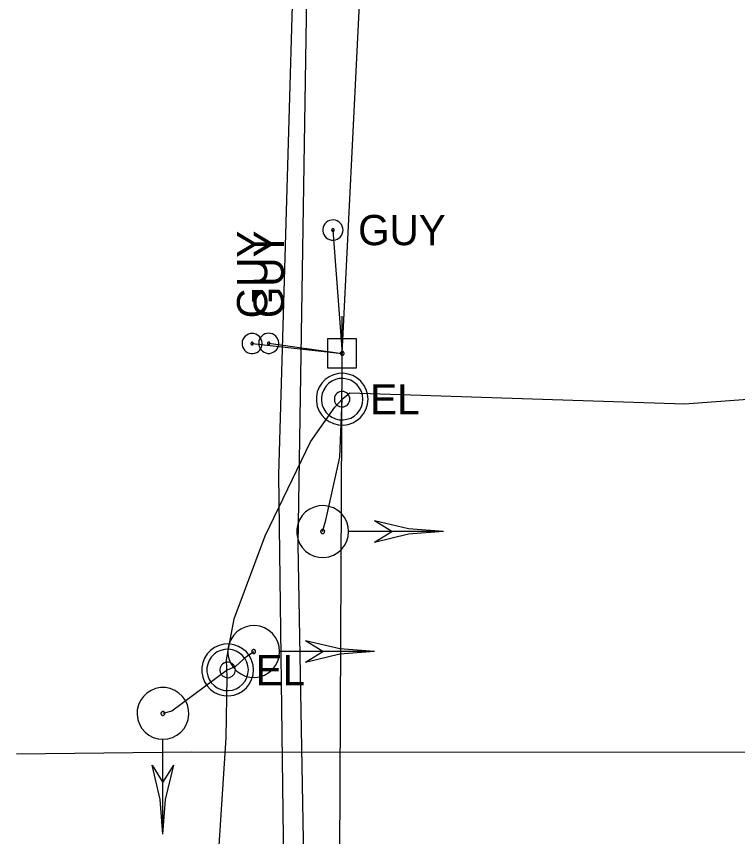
# Model space of a CAD drawing. Extents: x 600849 to 606371, y 330010 to 403088.
# Drawn here: x 602016.5 to 602108.4, y 371494.2 to 371598.6 of the extents above; entities that cross this region are included whole.
import ezdxf

# ---------------------------------------------------------------- set-up
doc = ezdxf.new("R2010")
doc.units = 0
for name, color, linetype in [('E_SIG', 7, 'Continuous'), ('E_UTL_E', 7, 'Continuous'), ('E_UTL_E_UG', 7, 'Continuous'), ('E_UTL_EGuyWire', 7, 'Continuous'), ('E_UTL_EPowerPole', 7, 'Continuous'), ('E_UTL_G_UG', 7, 'Continuous'), ('E_UTL_Overhead', 7, 'Continuous'), ('E_UTL_T_UG', 7, 'Continuous')]:
    doc.layers.add(name, color=color, linetype=linetype)

msp = doc.modelspace()

# ---------------------------------------------------------------- linework, layer by layer
at = {"layer": 'E_SIG'}
for points in [[(602058.83, 371533), (602058.77, 371533.62), (602058.6, 371534.23), (602058.31, 371534.78), (602057.92, 371535.28), (602057.45, 371535.69), (602056.9, 371536), (602056.31, 371536.21), (602055.69, 371536.3), (602055.06, 371536.27), (602054.45, 371536.12), (602053.88, 371535.86), (602053.37, 371535.49), (602052.94, 371535.04), (602052.6, 371534.51), (602052.37, 371533.93), (602052.25, 371533.31), (602052.25, 371532.69), (602052.37, 371532.07), (602052.6, 371531.49), (602052.94, 371530.96), (602053.37, 371530.51), (602053.88, 371530.14), (602054.45, 371529.88), (602055.06, 371529.73), (602055.69, 371529.7), (602056.31, 371529.79), (602056.9, 371530), (602057.45, 371530.31), (602057.92, 371530.72), (602058.31, 371531.22), (602058.6, 371531.77), (602058.77, 371532.38), (602058.83, 371533)], [(602070.93, 371533), (602066.48, 371533.35), (602062.13, 371534.38)], [(602064.33, 371533), (602062.13, 371534.38)], [(602055.79, 371533), (602055.78, 371533.05), (602055.77, 371533.09), (602055.75, 371533.14), (602055.72, 371533.17), (602055.68, 371533.21), (602055.64, 371533.23), (602055.59, 371533.25), (602055.54, 371533.25), (602055.5, 371533.25), (602055.45, 371533.24), (602055.41, 371533.22), (602055.37, 371533.19), (602055.33, 371533.16), (602055.31, 371533.12), (602055.29, 371533.07), (602055.28, 371533.02), (602055.28, 371532.98), (602055.29, 371532.93), (602055.31, 371532.88), (602055.33, 371532.84), (602055.37, 371532.81), (602055.41, 371532.78), (602055.45, 371532.76), (602055.5, 371532.75), (602055.54, 371532.75), (602055.59, 371532.75), (602055.64, 371532.77), (602055.68, 371532.79), (602055.72, 371532.83), (602055.75, 371532.86), (602055.77, 371532.91), (602055.78, 371532.95), (602055.79, 371533)], [(602070.93, 371533), (602058.89, 371533)], [(602070.93, 371533), (602066.48, 371532.65), (602062.13, 371531.62)], [(602062.13, 371531.63), (602064.33, 371533)], [(602050.05, 371517.72), (602049.99, 371518.34), (602049.81, 371518.95), (602049.53, 371519.5), (602049.14, 371520), (602048.67, 371520.41), (602048.12, 371520.72), (602047.53, 371520.93), (602046.91, 371521.02), (602046.28, 371520.99), (602045.67, 371520.84), (602045.1, 371520.58), (602044.59, 371520.21), (602044.16, 371519.76), (602043.82, 371519.23), (602043.58, 371518.65), (602043.47, 371518.03), (602043.47, 371517.41), (602043.58, 371516.79), (602043.82, 371516.21), (602044.16, 371515.68), (602044.59, 371515.23), (602045.1, 371514.86), (602045.67, 371514.6), (602046.28, 371514.45), (602046.91, 371514.42), (602047.53, 371514.51), (602048.12, 371514.72), (602048.67, 371515.03), (602049.14, 371515.44), (602049.53, 371515.94), (602049.81, 371516.49), (602049.99, 371517.09), (602050.05, 371517.72)], [(602055.55, 371517.72), (602053.35, 371519.1)], [(602062.15, 371517.72), (602057.7, 371518.07), (602053.35, 371519.09)], [(602047, 371517.72), (602047, 371517.77), (602046.99, 371517.81), (602046.96, 371517.86), (602046.93, 371517.89), (602046.9, 371517.93), (602046.86, 371517.95), (602046.81, 371517.96), (602046.76, 371517.97), (602046.72, 371517.97), (602046.67, 371517.96), (602046.63, 371517.94), (602046.59, 371517.91), (602046.55, 371517.88), (602046.53, 371517.84), (602046.51, 371517.79), (602046.5, 371517.74), (602046.5, 371517.7), (602046.51, 371517.65), (602046.53, 371517.6), (602046.55, 371517.56), (602046.59, 371517.53), (602046.63, 371517.5), (602046.67, 371517.48), (602046.72, 371517.47), (602046.76, 371517.47), (602046.81, 371517.47), (602046.86, 371517.49), (602046.9, 371517.51), (602046.93, 371517.55), (602046.96, 371517.58), (602046.99, 371517.63), (602047, 371517.67), (602047, 371517.72)], [(602062.15, 371517.72), (602050.11, 371517.72)], [(602062.15, 371517.72), (602057.7, 371517.37), (602053.35, 371516.34)], [(602053.35, 371516.35), (602055.55, 371517.72)], [(602035.19, 371506.54), (602035.82, 371506.6), (602036.42, 371506.77), (602036.98, 371507.06), (602037.47, 371507.45), (602037.88, 371507.92), (602038.2, 371508.47), (602038.4, 371509.06), (602038.49, 371509.68), (602038.46, 371510.31), (602038.31, 371510.92), (602038.05, 371511.49), (602037.69, 371512), (602037.23, 371512.43), (602036.71, 371512.77), (602036.12, 371513), (602035.51, 371513.12), (602034.88, 371513.12), (602034.26, 371513), (602033.68, 371512.77), (602033.15, 371512.43), (602032.7, 371512), (602032.34, 371511.49), (602032.08, 371510.92), (602031.93, 371510.31), (602031.9, 371509.68), (602031.99, 371509.06), (602032.19, 371508.47), (602032.51, 371507.92), (602032.92, 371507.45), (602033.41, 371507.06), (602033.97, 371506.77), (602034.57, 371506.6), (602035.19, 371506.54)], [(602035.19, 371509.58), (602035.24, 371509.59), (602035.29, 371509.6), (602035.33, 371509.62), (602035.37, 371509.65), (602035.4, 371509.69), (602035.42, 371509.73), (602035.44, 371509.78), (602035.45, 371509.83), (602035.44, 371509.87), (602035.43, 371509.92), (602035.41, 371509.96), (602035.39, 371510), (602035.35, 371510.04), (602035.31, 371510.06), (602035.27, 371510.08), (602035.22, 371510.09), (602035.17, 371510.09), (602035.12, 371510.08), (602035.08, 371510.06), (602035.04, 371510.04), (602035, 371510), (602034.98, 371509.96), (602034.96, 371509.92), (602034.94, 371509.87), (602034.94, 371509.83), (602034.95, 371509.78), (602034.96, 371509.73), (602034.99, 371509.69), (602035.02, 371509.65), (602035.06, 371509.62), (602035.1, 371509.6), (602035.15, 371509.59), (602035.19, 371509.58)], [(602035.19, 371494.44), (602035.19, 371506.48)], [(602035.19, 371494.44), (602034.85, 371498.89), (602033.82, 371503.24)], [(602033.82, 371503.24), (602035.19, 371501.04)], [(602035.19, 371494.44), (602035.54, 371498.89), (602036.57, 371503.24)], [(602035.19, 371501.04), (602036.57, 371503.24)]]:
    msp.add_lwpolyline(points, dxfattribs=at)
at = {"layer": 'E_UTL_E'}
for points in [[(602061.31, 371549.85), (602061.25, 371550.48), (602061.08, 371551.08), (602060.79, 371551.64), (602060.4, 371552.13), (602059.93, 371552.54), (602059.38, 371552.86), (602058.79, 371553.06), (602058.17, 371553.15), (602057.54, 371553.12), (602056.93, 371552.97), (602056.36, 371552.71), (602055.85, 371552.35), (602055.42, 371551.89), (602055.08, 371551.37), (602054.85, 371550.78), (602054.73, 371550.17), (602054.73, 371549.54), (602054.85, 371548.92), (602055.08, 371548.34), (602055.42, 371547.81), (602055.85, 371547.36), (602056.36, 371547), (602056.93, 371546.74), (602057.54, 371546.59), (602058.17, 371546.56), (602058.79, 371546.65), (602059.38, 371546.85), (602059.93, 371547.17), (602060.4, 371547.58), (602060.79, 371548.07), (602061.08, 371548.63), (602061.25, 371549.23), (602061.31, 371549.85)], [(602061.31, 371549.85), (602061.25, 371550.48), (602061.08, 371551.08), (602060.79, 371551.64), (602060.4, 371552.13), (602059.93, 371552.54), (602059.38, 371552.86), (602058.79, 371553.06), (602058.17, 371553.15), (602057.54, 371553.12), (602056.93, 371552.97), (602056.36, 371552.71), (602055.85, 371552.35), (602055.42, 371551.89), (602055.08, 371551.37), (602054.85, 371550.78), (602054.73, 371550.17), (602054.73, 371549.54), (602054.85, 371548.92), (602055.08, 371548.34), (602055.42, 371547.81), (602055.85, 371547.36), (602056.36, 371547), (602056.93, 371546.74), (602057.54, 371546.59), (602058.17, 371546.56), (602058.79, 371546.65), (602059.38, 371546.85), (602059.93, 371547.17), (602060.4, 371547.58), (602060.79, 371548.07), (602061.08, 371548.63), (602061.25, 371549.23), (602061.31, 371549.85)], [(602060.65, 371549.85), (602060.6, 371550.35), (602060.46, 371550.84), (602060.23, 371551.28), (602059.92, 371551.68), (602059.54, 371552), (602059.11, 371552.26), (602058.63, 371552.42), (602058.14, 371552.49), (602057.64, 371552.47), (602057.15, 371552.35), (602056.69, 371552.14), (602056.28, 371551.85), (602055.94, 371551.49), (602055.67, 371551.06), (602055.48, 371550.6), (602055.38, 371550.1), (602055.38, 371549.6), (602055.48, 371549.11), (602055.67, 371548.64), (602055.94, 371548.22), (602056.28, 371547.86), (602056.69, 371547.57), (602057.15, 371547.36), (602057.64, 371547.24), (602058.14, 371547.22), (602058.63, 371547.29), (602059.11, 371547.45), (602059.54, 371547.7), (602059.92, 371548.03), (602060.23, 371548.43), (602060.46, 371548.87), (602060.6, 371549.35), (602060.65, 371549.85)], [(602060.65, 371549.85), (602060.6, 371550.35), (602060.46, 371550.84), (602060.23, 371551.28), (602059.92, 371551.68), (602059.54, 371552), (602059.11, 371552.26), (602058.63, 371552.42), (602058.14, 371552.49), (602057.64, 371552.47), (602057.15, 371552.35), (602056.69, 371552.14), (602056.28, 371551.85), (602055.94, 371551.49), (602055.67, 371551.06), (602055.48, 371550.6), (602055.38, 371550.1), (602055.38, 371549.6), (602055.48, 371549.11), (602055.67, 371548.64), (602055.94, 371548.22), (602056.28, 371547.86), (602056.69, 371547.57), (602057.15, 371547.36), (602057.64, 371547.24), (602058.14, 371547.22), (602058.63, 371547.29), (602059.11, 371547.45), (602059.54, 371547.7), (602059.92, 371548.03), (602060.23, 371548.43), (602060.46, 371548.87), (602060.6, 371549.35), (602060.65, 371549.85)], [(602059, 371549.85), (602058.98, 371550.04), (602058.93, 371550.22), (602058.84, 371550.39), (602058.73, 371550.54), (602058.59, 371550.66), (602058.42, 371550.75), (602058.24, 371550.82), (602058.06, 371550.84), (602057.87, 371550.83), (602057.69, 371550.79), (602057.52, 371550.71), (602057.36, 371550.6), (602057.23, 371550.47), (602057.13, 371550.31), (602057.06, 371550.13), (602057.03, 371549.95), (602057.03, 371549.76), (602057.06, 371549.58), (602057.13, 371549.4), (602057.23, 371549.24), (602057.36, 371549.11), (602057.52, 371549), (602057.69, 371548.92), (602057.87, 371548.87), (602058.06, 371548.87), (602058.24, 371548.89), (602058.42, 371548.95), (602058.59, 371549.05), (602058.73, 371549.17), (602058.84, 371549.32), (602058.93, 371549.49), (602058.98, 371549.67), (602059, 371549.85)], [(602059, 371549.85), (602058.98, 371550.04), (602058.93, 371550.22), (602058.84, 371550.39), (602058.73, 371550.54), (602058.59, 371550.66), (602058.42, 371550.75), (602058.24, 371550.82), (602058.06, 371550.84), (602057.87, 371550.83), (602057.69, 371550.79), (602057.52, 371550.71), (602057.36, 371550.6), (602057.23, 371550.47), (602057.13, 371550.31), (602057.06, 371550.13), (602057.03, 371549.95), (602057.03, 371549.76), (602057.06, 371549.58), (602057.13, 371549.4), (602057.23, 371549.24), (602057.36, 371549.11), (602057.52, 371549), (602057.69, 371548.92), (602057.87, 371548.87), (602058.06, 371548.87), (602058.24, 371548.89), (602058.42, 371548.95), (602058.59, 371549.05), (602058.73, 371549.17), (602058.84, 371549.32), (602058.93, 371549.49), (602058.98, 371549.67), (602059, 371549.85)], [(602046.73, 371515.38), (602046.67, 371516), (602046.49, 371516.61), (602046.21, 371517.16), (602045.82, 371517.66), (602045.34, 371518.07), (602044.8, 371518.38), (602044.21, 371518.59), (602043.59, 371518.68), (602042.96, 371518.65), (602042.35, 371518.5), (602041.78, 371518.24), (602041.27, 371517.87), (602040.84, 371517.42), (602040.5, 371516.89), (602040.26, 371516.31), (602040.14, 371515.69), (602040.14, 371515.07), (602040.26, 371514.45), (602040.5, 371513.87), (602040.84, 371513.34), (602041.27, 371512.89), (602041.78, 371512.52), (602042.35, 371512.26), (602042.96, 371512.11), (602043.59, 371512.08), (602044.21, 371512.17), (602044.8, 371512.38), (602045.34, 371512.69), (602045.82, 371513.1), (602046.21, 371513.6), (602046.49, 371514.15), (602046.67, 371514.76), (602046.73, 371515.38)], [(602046.73, 371515.38), (602046.67, 371516), (602046.49, 371516.61), (602046.21, 371517.16), (602045.82, 371517.66), (602045.34, 371518.07), (602044.8, 371518.38), (602044.21, 371518.59), (602043.59, 371518.68), (602042.96, 371518.65), (602042.35, 371518.5), (602041.78, 371518.24), (602041.27, 371517.87), (602040.84, 371517.42), (602040.5, 371516.89), (602040.26, 371516.31), (602040.14, 371515.69), (602040.14, 371515.07), (602040.26, 371514.45), (602040.5, 371513.87), (602040.84, 371513.34), (602041.27, 371512.89), (602041.78, 371512.52), (602042.35, 371512.26), (602042.96, 371512.11), (602043.59, 371512.08), (602044.21, 371512.17), (602044.8, 371512.38), (602045.34, 371512.69), (602045.82, 371513.1), (602046.21, 371513.6), (602046.49, 371514.15), (602046.67, 371514.76), (602046.73, 371515.38)], [(602046.07, 371515.38), (602046.02, 371515.88), (602045.88, 371516.36), (602045.65, 371516.81), (602045.34, 371517.2), (602044.96, 371517.53), (602044.53, 371517.78), (602044.05, 371517.95), (602043.56, 371518.02), (602043.05, 371517.99), (602042.57, 371517.87), (602042.11, 371517.67), (602041.7, 371517.38), (602041.35, 371517.01), (602041.08, 371516.59), (602040.9, 371516.12), (602040.8, 371515.63), (602040.8, 371515.13), (602040.9, 371514.64), (602041.08, 371514.17), (602041.35, 371513.75), (602041.7, 371513.38), (602042.11, 371513.09), (602042.57, 371512.89), (602043.05, 371512.77), (602043.56, 371512.74), (602044.05, 371512.81), (602044.53, 371512.98), (602044.96, 371513.23), (602045.34, 371513.56), (602045.65, 371513.95), (602045.88, 371514.4), (602046.02, 371514.88), (602046.07, 371515.38)], [(602046.07, 371515.38), (602046.02, 371515.88), (602045.88, 371516.36), (602045.65, 371516.81), (602045.34, 371517.2), (602044.96, 371517.53), (602044.53, 371517.78), (602044.05, 371517.95), (602043.56, 371518.02), (602043.05, 371517.99), (602042.57, 371517.87), (602042.11, 371517.67), (602041.7, 371517.38), (602041.35, 371517.01), (602041.08, 371516.59), (602040.9, 371516.12), (602040.8, 371515.63), (602040.8, 371515.13), (602040.9, 371514.64), (602041.08, 371514.17), (602041.35, 371513.75), (602041.7, 371513.38), (602042.11, 371513.09), (602042.57, 371512.89), (602043.05, 371512.77), (602043.56, 371512.74), (602044.05, 371512.81), (602044.53, 371512.98), (602044.96, 371513.23), (602045.34, 371513.56), (602045.65, 371513.95), (602045.88, 371514.4), (602046.02, 371514.88), (602046.07, 371515.38)], [(602044.42, 371515.38), (602044.4, 371515.57), (602044.35, 371515.75), (602044.26, 371515.92), (602044.15, 371516.06), (602044, 371516.19), (602043.84, 371516.28), (602043.66, 371516.34), (602043.48, 371516.37), (602043.29, 371516.36), (602043.11, 371516.32), (602042.93, 371516.24), (602042.78, 371516.13), (602042.65, 371515.99), (602042.55, 371515.83), (602042.48, 371515.66), (602042.44, 371515.47), (602042.44, 371515.29), (602042.48, 371515.1), (602042.55, 371514.93), (602042.65, 371514.77), (602042.78, 371514.63), (602042.93, 371514.52), (602043.11, 371514.44), (602043.29, 371514.4), (602043.48, 371514.39), (602043.66, 371514.42), (602043.84, 371514.48), (602044, 371514.57), (602044.15, 371514.7), (602044.26, 371514.84), (602044.35, 371515.01), (602044.4, 371515.19), (602044.42, 371515.38)], [(602044.42, 371515.38), (602044.4, 371515.57), (602044.35, 371515.75), (602044.26, 371515.92), (602044.15, 371516.06), (602044, 371516.19), (602043.84, 371516.28), (602043.66, 371516.34), (602043.48, 371516.37), (602043.29, 371516.36), (602043.11, 371516.32), (602042.93, 371516.24), (602042.78, 371516.13), (602042.65, 371515.99), (602042.55, 371515.83), (602042.48, 371515.66), (602042.44, 371515.47), (602042.44, 371515.29), (602042.48, 371515.1), (602042.55, 371514.93), (602042.65, 371514.77), (602042.78, 371514.63), (602042.93, 371514.52), (602043.11, 371514.44), (602043.29, 371514.4), (602043.48, 371514.39), (602043.66, 371514.42), (602043.84, 371514.48), (602044, 371514.57), (602044.15, 371514.7), (602044.26, 371514.84), (602044.35, 371515.01), (602044.4, 371515.19), (602044.42, 371515.38)]]:
    msp.add_lwpolyline(points, dxfattribs=at)
at = {"layer": 'E_UTL_E_UG'}
for points in [[(602061.81, 371387.04), (602055.42, 371404.98), (602047.79, 371418.68), (602040.49, 371434.08), (602040.31, 371435.21), (602040.24, 371445.53), (602041.22, 371475.39), (602043.25, 371506.73), (602043.36, 371514.45), (602043.31, 371516.65), (602044.26, 371521.9), (602048.23, 371532.45), (602054, 371544.42), (602057.09, 371548.85), (602058.01, 371549.85), (602059, 371550.65), (602101.61, 371549.28), (602118.9, 371550.52), (602120.86, 371550.46), (602121.93, 371550.27)], [(602055.53, 371533), (602055.93, 371534.44), (602057.73, 371542.47), (602058.01, 371549.85)], [(602043.43, 371515.38), (602044.46, 371515.86), (602045.83, 371517.07), (602046.75, 371517.72)], [(602043.43, 371515.38), (602036.32, 371510.11), (602035.19, 371509.84)], [(602016.53, 371504.71), (602038.8, 371504.96), (602119.65, 371504.92), (602167.55, 371506.07), (602177.07, 371506.66), (602200.21, 371506.59)]]:
    msp.add_lwpolyline(points, dxfattribs=at)
at = {"layer": 'E_UTL_EGuyWire'}
for p in [(602056.84, 371571.39), (602046.55, 371556.94), (602048.67, 371556.97)]:
    msp.add_line(p, (602058.03, 371555.69), dxfattribs=at)
for points in [[(602058.13, 371571.39), (602058.1, 371571.64), (602058.03, 371571.87), (602057.92, 371572.09), (602057.77, 371572.28), (602057.59, 371572.44), (602057.38, 371572.56), (602057.15, 371572.64), (602056.9, 371572.68), (602056.66, 371572.67), (602056.42, 371572.61), (602056.2, 371572.51), (602056, 371572.36), (602055.83, 371572.19), (602055.7, 371571.98), (602055.61, 371571.76), (602055.57, 371571.52), (602055.57, 371571.27), (602055.61, 371571.03), (602055.7, 371570.81), (602055.83, 371570.6), (602056, 371570.42), (602056.2, 371570.28), (602056.42, 371570.18), (602056.66, 371570.12), (602056.9, 371570.11), (602057.15, 371570.15), (602057.38, 371570.23), (602057.59, 371570.35), (602057.77, 371570.51), (602057.92, 371570.7), (602058.03, 371570.92), (602058.1, 371571.15), (602058.13, 371571.39)], [(602057, 371571.39), (602057, 371571.43), (602056.99, 371571.45), (602056.98, 371571.48), (602056.96, 371571.51), (602056.94, 371571.53), (602056.91, 371571.54), (602056.88, 371571.55), (602056.85, 371571.56), (602056.82, 371571.55), (602056.79, 371571.55), (602056.76, 371571.53), (602056.74, 371571.52), (602056.72, 371571.49), (602056.7, 371571.47), (602056.69, 371571.44), (602056.68, 371571.41), (602056.68, 371571.38), (602056.69, 371571.35), (602056.7, 371571.32), (602056.72, 371571.3), (602056.74, 371571.27), (602056.76, 371571.26), (602056.79, 371571.24), (602056.82, 371571.24), (602056.85, 371571.23), (602056.88, 371571.24), (602056.91, 371571.25), (602056.94, 371571.26), (602056.96, 371571.28), (602056.98, 371571.31), (602056.99, 371571.34), (602057, 371571.36), (602057, 371571.39)], [(602046.55, 371558.22), (602046.31, 371558.2), (602046.07, 371558.13), (602045.86, 371558.02), (602045.67, 371557.87), (602045.51, 371557.69), (602045.38, 371557.47), (602045.3, 371557.24), (602045.27, 371557), (602045.28, 371556.76), (602045.34, 371556.52), (602045.44, 371556.3), (602045.58, 371556.1), (602045.76, 371555.93), (602045.96, 371555.8), (602046.19, 371555.71), (602046.43, 371555.66), (602046.67, 371555.66), (602046.91, 371555.71), (602047.14, 371555.8), (602047.35, 371555.93), (602047.52, 371556.1), (602047.66, 371556.3), (602047.76, 371556.52), (602047.82, 371556.76), (602047.83, 371557), (602047.8, 371557.24), (602047.72, 371557.47), (602047.6, 371557.69), (602047.44, 371557.87), (602047.25, 371558.02), (602047.03, 371558.13), (602046.79, 371558.2), (602046.55, 371558.22)], [(602048.67, 371558.26), (602048.42, 371558.23), (602048.19, 371558.16), (602047.97, 371558.05), (602047.78, 371557.9), (602047.62, 371557.72), (602047.5, 371557.51), (602047.42, 371557.27), (602047.39, 371557.03), (602047.4, 371556.79), (602047.45, 371556.55), (602047.56, 371556.33), (602047.7, 371556.13), (602047.87, 371555.96), (602048.08, 371555.83), (602048.31, 371555.74), (602048.54, 371555.69), (602048.79, 371555.69), (602049.03, 371555.74), (602049.25, 371555.83), (602049.46, 371555.96), (602049.64, 371556.13), (602049.78, 371556.33), (602049.88, 371556.55), (602049.94, 371556.79), (602049.95, 371557.03), (602049.91, 371557.27), (602049.83, 371557.51), (602049.71, 371557.72), (602049.55, 371557.9), (602049.36, 371558.05), (602049.14, 371558.16), (602048.91, 371558.23), (602048.67, 371558.26)], [(602046.55, 371557.1), (602046.52, 371557.1), (602046.49, 371557.09), (602046.47, 371557.08), (602046.44, 371557.06), (602046.42, 371557.03), (602046.41, 371557.01), (602046.4, 371556.98), (602046.39, 371556.95), (602046.39, 371556.92), (602046.4, 371556.89), (602046.41, 371556.86), (602046.43, 371556.84), (602046.45, 371556.81), (602046.48, 371556.8), (602046.51, 371556.79), (602046.54, 371556.78), (602046.57, 371556.78), (602046.6, 371556.79), (602046.63, 371556.8), (602046.65, 371556.81), (602046.67, 371556.84), (602046.69, 371556.86), (602046.7, 371556.89), (602046.71, 371556.92), (602046.71, 371556.95), (602046.71, 371556.98), (602046.7, 371557.01), (602046.68, 371557.03), (602046.66, 371557.06), (602046.64, 371557.08), (602046.61, 371557.09), (602046.58, 371557.1), (602046.55, 371557.1)], [(602048.67, 371557.13), (602048.64, 371557.13), (602048.61, 371557.12), (602048.58, 371557.11), (602048.56, 371557.09), (602048.54, 371557.06), (602048.52, 371557.04), (602048.51, 371557.01), (602048.51, 371556.98), (602048.51, 371556.95), (602048.52, 371556.92), (602048.53, 371556.89), (602048.55, 371556.87), (602048.57, 371556.85), (602048.59, 371556.83), (602048.62, 371556.82), (602048.65, 371556.81), (602048.68, 371556.81), (602048.71, 371556.82), (602048.74, 371556.83), (602048.77, 371556.85), (602048.79, 371556.87), (602048.81, 371556.89), (602048.82, 371556.92), (602048.83, 371556.95), (602048.83, 371556.98), (602048.82, 371557.01), (602048.81, 371557.04), (602048.8, 371557.06), (602048.78, 371557.09), (602048.75, 371557.11), (602048.73, 371557.12), (602048.7, 371557.13), (602048.67, 371557.13)]]:
    msp.add_lwpolyline(points, dxfattribs=at)
at = {"layer": 'E_UTL_EPowerPole'}
for points in [[(602058, 371557.53), (602058, 371560.44)], [(602059.84, 371557.53), (602056.16, 371557.53)], [(602056.16, 371557.53), (602056.16, 371553.84)], [(602059.84, 371553.84), (602059.84, 371557.53)], [(602058.27, 371555.69), (602058.27, 371555.73), (602058.25, 371555.78), (602058.23, 371555.82), (602058.2, 371555.85), (602058.17, 371555.88), (602058.13, 371555.91), (602058.09, 371555.92), (602058.04, 371555.93), (602058, 371555.92), (602057.95, 371555.91), (602057.91, 371555.9), (602057.87, 371555.87), (602057.84, 371555.84), (602057.82, 371555.8), (602057.8, 371555.76), (602057.79, 371555.71), (602057.79, 371555.67), (602057.8, 371555.62), (602057.82, 371555.58), (602057.84, 371555.54), (602057.87, 371555.51), (602057.91, 371555.48), (602057.95, 371555.46), (602058, 371555.45), (602058.04, 371555.45), (602058.09, 371555.46), (602058.13, 371555.47), (602058.17, 371555.49), (602058.2, 371555.52), (602058.23, 371555.56), (602058.25, 371555.6), (602058.27, 371555.64), (602058.27, 371555.69)], [(602056.16, 371553.84), (602059.84, 371553.84)]]:
    msp.add_lwpolyline(points, dxfattribs=at)
at = {"layer": 'E_UTL_G_UG'}
msp.add_lwpolyline([(602051.22, 371441.24), (602049.96, 371540.24), (602053.06, 371646.71), (602051.82, 371748.3), (602052.1, 371852.97), (602055.63, 371915.88), (602057.2, 372007.71), (602056.09, 372137.01), (602056.3, 372210.26), (602057.37, 372432.29), (602067.59, 372432.97), (602077.64, 372432.9), (602091.3, 372432.91), (602091.91, 372435.7), (602093.69, 372460.52), (602093.24, 372526.91), (602093.15, 372614.92)], dxfattribs=at)
at = {"layer": 'E_UTL_Overhead'}
msp.add_lwpolyline([(602049.76, 369613.32), (602051.08, 369789.61), (602050.68, 369965.17), (602051.62, 370141.89), (602052.51, 370286.68), (602048.38, 370407.21), (602054.57, 370641.59), (602056.08, 370840.85), (602056, 371041.84), (602057.12, 371239.25), (602057.2, 371393.62), (602058.03, 371555.69), (602064.16, 371680.24), (602066.66, 372038.53), (602066.58, 372216.08), (602066.88, 372572.55), (602066.55, 372750.09)], dxfattribs=at)
at = {"layer": 'E_UTL_T_UG'}
msp.add_lwpolyline([(602056.86, 371223.67), (602056.26, 371225.39), (602052.36, 371234.1), (602055.08, 371304.89), (602047.02, 371331.12), (602052.92, 371393.36), (602052.94, 371438.15), (602052.6, 371438.98), (602053.43, 371474.88), (602052.4, 371531.37), (602053.6, 371606.59), (602052.86, 371719.97), (602054.47, 371843.49), (602050.8, 371865.45), (602052.24, 371879.16), (602054.64, 372006.4), (602051.74, 372150.32), (602051.85, 372296.77), (602052.65, 372432.38), (602066.88, 372572.55)], dxfattribs=at)

# ---------------------------------------------------------------- texts
at = {"layer": 'E_UTL_E'}
for p in [(602061.58, 371547.91), (602061.58, 371547.91), (602046.99, 371513.43), (602046.99, 371513.43)]:
    msp.add_text('EL', height=3.849, dxfattribs=at).set_placement(p)
at = {"layer": 'E_UTL_EGuyWire'}
msp.add_text('GUY', height=3.85, dxfattribs=at).set_placement((602060.05, 371569.47))
for p in [(602048.48, 371560.15), (602050.59, 371560.18)]:
    msp.add_text('GUY', height=3.85, rotation=90, dxfattribs=at).set_placement(p)

doc.saveas('drawing.dxf')
